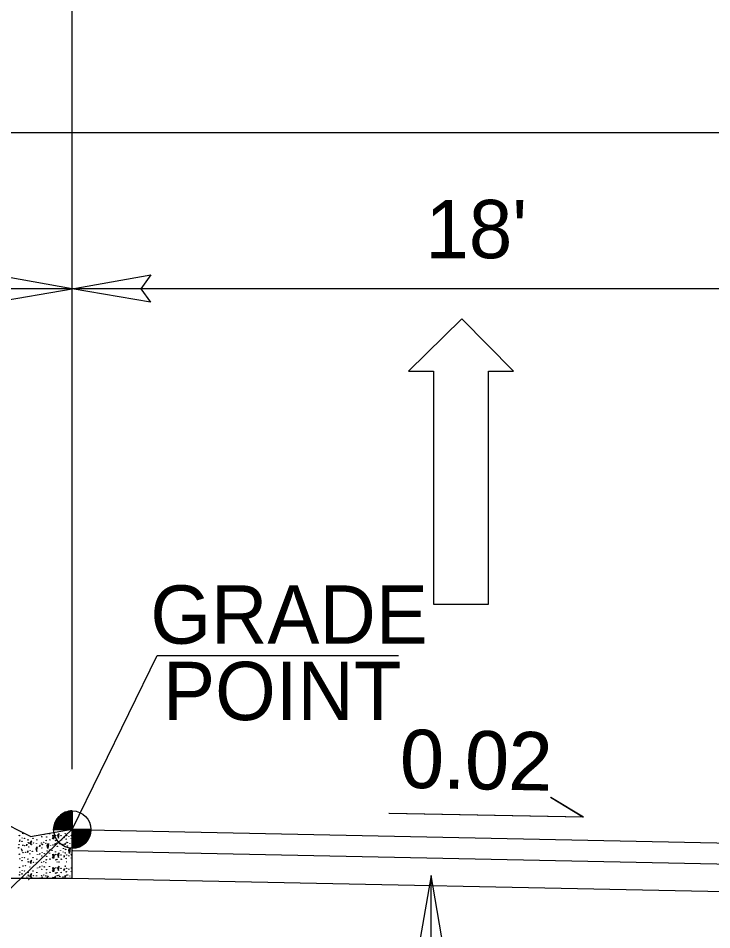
# Model space of a CAD drawing. Extents: x 1640342 to 1730599, y 538663 to 843747.
# Drawn here: x 1730024.35 to 1730040.99, y 538829.27 to 538851.15 of the extents above; entities that cross this region are included whole.
import ezdxf

# ---------------------------------------------------------------- set-up
doc = ezdxf.new("R2010")
doc.units = 0
for name, color, linetype in [('Default', 7, 'Continuous'), ('Typical Curb CELL', 7, 'Continuous'), ('Typical Grade Point Symbol CELL', 7, 'Continuous'), ('Typical ID Circle CELL', 7, 'Continuous'), ('Typical Pavement Slope CELL', 7, 'Continuous'), ('Typical Pavement Slope Information CELL', 7, 'Continuous'), ('Typical Terminator CELL', 7, 'Continuous'), ('Typical Text Grade Point CELL', 7, 'Continuous')]:
    doc.layers.add(name, color=color, linetype=linetype)

msp = doc.modelspace()

# ---------------------------------------------------------------- linework, layer by layer
at = {"layer": 'Default'}
for p, q in [((1730025.643, 538833.124), (1730025.643, 538854.348)), ((1730043.643, 538848.404), (1729978.649, 538848.404)), ((1730025.643, 538844.656), (1730005.643, 538844.656)), ((1730043.643, 538844.656), (1730025.643, 538844.656)), ((1730034.989, 538843.939), (1730033.71, 538842.68)), ((1730036.228, 538842.68), (1730034.989, 538843.939)), ((1730033.71, 538842.68), (1730034.31, 538842.68)), ((1730034.31, 538842.68), (1730034.31, 538837.084)), ((1730035.629, 538837.084), (1730035.629, 538842.68)), ((1730035.629, 538842.68), (1730036.228, 538842.68)), ((1730034.31, 538837.084), (1730035.629, 538837.084)), ((1730025.643, 538831.682), (1730020.988, 538827.226))]:
    msp.add_line(p, q, dxfattribs=at)
for points in [[(1730023.769, 538844.333), (1730025.643, 538844.656), (1730023.758, 538844.989), (1730023.998, 538844.656)], [(1730027.517, 538844.333), (1730025.643, 538844.656), (1730027.527, 538844.989), (1730027.288, 538844.656)]]:
    msp.add_lwpolyline(points, close=True, dxfattribs=at)
at = {"layer": 'Typical Curb CELL'}
for p, q in [((1730025.18, 538831.541), (1730025.21, 538831.53)), ((1730025.195, 538831.44), (1730025.18, 538831.541)), ((1730025.21, 538831.53), (1730025.195, 538831.44)), ((1730025.327, 538831.577), (1730025.289, 538831.536)), ((1730025.289, 538831.536), (1730025.313, 538831.468)), ((1730025.313, 538831.468), (1730025.327, 538831.577)), ((1730024.416, 538831.218), (1730024.44, 538831.151)), ((1730024.667, 538831.4), (1730024.63, 538831.359)), ((1730024.63, 538831.359), (1730024.643, 538831.322)), ((1730024.658, 538831.322), (1730024.667, 538831.4)), ((1730024.804, 538831.255), (1730024.766, 538831.214)), ((1730024.766, 538831.214), (1730024.791, 538831.146)), ((1730024.791, 538831.146), (1730024.804, 538831.255)), ((1730025.039, 538831.291), (1730025.073, 538831.34)), ((1730025.056, 538831.217), (1730025.039, 538831.291)), ((1730025.073, 538831.34), (1730025.056, 538831.217)), ((1730025.281, 538831.348), (1730025.282, 538831.348)), ((1730025.323, 538831.35), (1730025.327, 538831.35)), ((1730025.506, 538831.357), (1730025.51, 538831.358)), ((1730025.56, 538831.175), (1730025.594, 538831.223)), ((1730025.594, 538831.223), (1730025.577, 538831.1)), ((1730025.18, 538831.078), (1730025.21, 538831.067)), ((1730025.195, 538830.976), (1730025.18, 538831.078)), ((1730025.21, 538831.067), (1730025.195, 538830.976)), ((1730025.327, 538831.113), (1730025.289, 538831.072)), ((1730025.289, 538831.072), (1730025.313, 538831.005)), ((1730025.313, 538831.005), (1730025.327, 538831.113)), ((1730025.577, 538831.1), (1730025.56, 538831.175)), ((1730024.667, 538830.937), (1730024.63, 538830.896)), ((1730024.63, 538830.896), (1730024.643, 538830.858)), ((1730024.658, 538830.859), (1730024.667, 538830.937)), ((1730025.18, 538830.759), (1730025.21, 538830.747)), ((1730025.195, 538830.657), (1730025.18, 538830.759)), ((1730025.21, 538830.747), (1730025.195, 538830.657)), ((1730025.281, 538830.885), (1730025.282, 538830.885)), ((1730025.327, 538830.794), (1730025.289, 538830.753)), ((1730025.289, 538830.753), (1730025.313, 538830.686)), ((1730025.313, 538830.686), (1730025.327, 538830.794)), ((1730025.323, 538830.887), (1730025.327, 538830.887)), ((1730025.506, 538830.894), (1730025.51, 538830.894)), ((1730024.667, 538830.618), (1730024.63, 538830.577)), ((1730024.63, 538830.577), (1730024.643, 538830.539)), ((1730024.658, 538830.54), (1730024.667, 538830.618)), ((1730025.039, 538830.509), (1730025.073, 538830.557)), ((1730025.281, 538830.566), (1730025.282, 538830.566)), ((1730025.323, 538830.567), (1730025.327, 538830.568)), ((1730025.506, 538830.575), (1730025.51, 538830.575))]:
    msp.add_line(p, q, dxfattribs=at)
for centre in [(1730024.373, 538831.529), (1730024.386, 538831.417), (1730024.442, 538831.469), (1730024.46, 538831.578), (1730024.498, 538831.458), (1730024.58, 538831.424), (1730024.701, 538831.46), (1730024.793, 538831.425), (1730024.857, 538831.538), (1730024.911, 538831.498), (1730024.971, 538831.558), (1730025.019, 538831.409), (1730025.028, 538831.492), (1730025.096, 538831.567), (1730025.107, 538831.425), (1730025.167, 538831.459), (1730025.246, 538831.535), (1730025.246, 538831.408), (1730025.278, 538831.419), (1730025.373, 538831.524), (1730025.379, 538831.423), (1730025.445, 538831.48), (1730025.452, 538831.504), (1730025.474, 538831.575), (1730025.499, 538831.441), (1730025.508, 538831.523), (1730025.56, 538831.503), (1730025.616, 538831.451), (1730025.622, 538831.529), (1730024.356, 538831.234), (1730024.366, 538831.309), (1730024.375, 538831.391), (1730024.436, 538831.391), (1730024.455, 538831.296), (1730024.498, 538831.286), (1730024.546, 538831.29), (1730024.553, 538831.314), (1730024.587, 538831.359), (1730024.599, 538831.251), (1730024.609, 538831.333), (1730024.659, 538831.311), (1730024.714, 538831.348), (1730024.784, 538831.342), (1730024.861, 538831.269), (1730024.867, 538831.293), (1730024.903, 538831.346), (1730024.914, 538831.229), (1730024.923, 538831.312), (1730024.959, 538831.365), (1730025.01, 538831.343), (1730025.101, 538831.183), (1730025.12, 538831.291), (1730025.182, 538831.302), (1730025.23, 538831.306), (1730025.237, 538831.33), (1730025.284, 538831.267), (1730025.293, 538831.349), (1730025.343, 538831.327), (1730025.421, 538831.315), (1730025.432, 538831.217), (1730025.469, 538831.318), (1730025.476, 538831.343), (1730025.484, 538831.194), (1730025.523, 538831.279), (1730025.532, 538831.361), (1730025.583, 538831.339), (1730024.373, 538831.08), (1730024.386, 538830.968), (1730024.442, 538831.006), (1730024.46, 538831.115), (1730024.498, 538830.995), (1730024.522, 538831.126), (1730024.571, 538831.13), (1730024.577, 538831.154), (1730024.58, 538830.961), (1730024.624, 538831.09), (1730024.633, 538831.172), (1730024.684, 538831.15), (1730024.701, 538830.997), (1730024.793, 538830.961), (1730024.809, 538831.071), (1730024.857, 538831.075), (1730024.864, 538831.099), (1730024.911, 538831.035), (1730024.92, 538831.117), (1730024.971, 538831.095), (1730025.028, 538831.029), (1730025.039, 538831.156), (1730025.096, 538831.104), (1730025.107, 538830.962), (1730025.157, 538831.171), (1730025.167, 538830.995), (1730025.24, 538831.138), (1730025.246, 538831.072), (1730025.36, 538831.173), (1730025.373, 538831.061), (1730025.379, 538830.96), (1730025.423, 538831.134), (1730025.445, 538831.017), (1730025.452, 538831.041), (1730025.474, 538831.112), (1730025.499, 538830.977), (1730025.508, 538831.06), (1730025.56, 538831.04), (1730025.616, 538830.987), (1730025.622, 538831.066), (1730025.641, 538831.175), (1730024.373, 538830.761), (1730024.436, 538830.927), (1730024.46, 538830.795), (1730024.522, 538830.807), (1730024.587, 538830.896), (1730024.624, 538830.771), (1730024.714, 538830.884), (1730024.784, 538830.879), (1730024.809, 538830.751), (1730024.857, 538830.755), (1730024.864, 538830.779), (1730024.903, 538830.883), (1730024.92, 538830.798), (1730024.959, 538830.902), (1730024.971, 538830.776), (1730025.01, 538830.879), (1730025.019, 538830.946), (1730025.096, 538830.785), (1730025.246, 538830.945), (1730025.246, 538830.753), (1730025.278, 538830.956), (1730025.373, 538830.742), (1730025.474, 538830.793), (1730025.508, 538830.741), (1730025.622, 538830.747), (1730024.375, 538830.585), (1730024.386, 538830.649), (1730024.436, 538830.608), (1730024.442, 538830.687), (1730024.498, 538830.676), (1730024.553, 538830.532), (1730024.58, 538830.642), (1730024.587, 538830.576), (1730024.609, 538830.55), (1730024.659, 538830.528), (1730024.701, 538830.677), (1730024.714, 538830.565), (1730024.784, 538830.56), (1730024.793, 538830.642), (1730024.903, 538830.564), (1730024.911, 538830.716), (1730024.923, 538830.529), (1730024.959, 538830.583), (1730025.01, 538830.56), (1730025.019, 538830.627), (1730025.028, 538830.709), (1730025.107, 538830.643), (1730025.167, 538830.676), (1730025.23, 538830.524), (1730025.237, 538830.548), (1730025.246, 538830.626), (1730025.278, 538830.637), (1730025.293, 538830.566), (1730025.343, 538830.544), (1730025.379, 538830.641), (1730025.421, 538830.532), (1730025.445, 538830.698), (1730025.452, 538830.722), (1730025.469, 538830.536), (1730025.476, 538830.56), (1730025.499, 538830.658), (1730025.532, 538830.579), (1730025.56, 538830.721), (1730025.583, 538830.556), (1730025.616, 538830.668), (1730024.455, 538830.513), (1730024.599, 538830.468), (1730024.867, 538830.51), (1730025.182, 538830.52)]:
    msp.add_ellipse(centre, major_axis=(0, -0.00526), ratio=0.5, dxfattribs=at)
for centre, start_param, end_param in [((1730025.281, 538831.353), 0.310577, 6.014239), ((1730025.325, 538831.353), 0.93197, 5.392847), ((1730025.508, 538831.355), 2.20153, 4.123287), ((1730025.281, 538830.89), 0.310577, 6.014239), ((1730025.325, 538830.89), 0.93197, 5.392847), ((1730025.508, 538830.891), 2.20153, 4.123287), ((1730025.281, 538830.571), 0.310577, 6.014239), ((1730025.325, 538830.571), 0.93197, 5.392847), ((1730025.508, 538830.572), 2.20153, 4.123287)]:
    msp.add_ellipse(centre, major_axis=(0, -0.00526), ratio=0.5, start_param=start_param, end_param=end_param, dxfattribs=at)
at = {"layer": 'Typical Grade Point Symbol CELL'}
for p, q in [((1730025.643, 538831.673), (1730025.643, 538832.121)), ((1730025.196, 538831.673), (1730025.643, 538831.673)), ((1730025.644, 538831.226), (1730025.643, 538831.673)), ((1730026.09, 538831.673), (1730025.643, 538831.673)), ((1730025.643, 538831.673), (1730025.644, 538831.226))]:
    msp.add_line(p, q, dxfattribs=at)
for points in [[(1730025.424, 538832.063), (1730025.424, 538831.673)], [(1730025.433, 538832.068), (1730025.433, 538831.673)], [(1730025.442, 538832.073), (1730025.442, 538831.673)], [(1730025.451, 538832.077), (1730025.451, 538831.673)], [(1730025.46, 538832.081), (1730025.46, 538831.673)], [(1730025.469, 538832.085), (1730025.469, 538831.673)], [(1730025.478, 538832.089), (1730025.478, 538831.673)], [(1730025.487, 538832.093), (1730025.487, 538831.673)], [(1730025.496, 538832.096), (1730025.496, 538831.673)], [(1730025.505, 538832.099), (1730025.505, 538831.673)], [(1730025.514, 538832.102), (1730025.514, 538831.673)], [(1730025.523, 538832.104), (1730025.523, 538831.673)], [(1730025.531, 538832.107), (1730025.531, 538831.673)], [(1730025.54, 538832.109), (1730025.54, 538831.673)], [(1730025.549, 538832.111), (1730025.549, 538831.673)], [(1730025.558, 538832.113), (1730025.558, 538831.673)], [(1730025.567, 538832.115), (1730025.567, 538831.673)], [(1730025.576, 538832.116), (1730025.576, 538831.673)], [(1730025.585, 538832.117), (1730025.585, 538831.673)], [(1730025.594, 538832.118), (1730025.594, 538831.673)], [(1730025.603, 538832.119), (1730025.603, 538831.673)], [(1730025.612, 538832.12), (1730025.612, 538831.673)], [(1730025.621, 538832.12), (1730025.621, 538831.673)], [(1730025.63, 538832.121), (1730025.63, 538831.673)], [(1730025.639, 538832.121), (1730025.639, 538832.121), (1730025.639, 538831.673)], [(1730025.236, 538831.859), (1730025.236, 538831.673)], [(1730025.245, 538831.878), (1730025.245, 538831.673)], [(1730025.254, 538831.894), (1730025.254, 538831.673)], [(1730025.263, 538831.909), (1730025.263, 538831.673)], [(1730025.272, 538831.923), (1730025.272, 538831.673)], [(1730025.281, 538831.936), (1730025.281, 538831.673)], [(1730025.29, 538831.948), (1730025.29, 538831.673)], [(1730025.299, 538831.959), (1730025.299, 538831.673)], [(1730025.308, 538831.969), (1730025.308, 538831.673)], [(1730025.317, 538831.979), (1730025.317, 538831.673)], [(1730025.326, 538831.988), (1730025.326, 538831.673)], [(1730025.335, 538831.997), (1730025.335, 538831.673)], [(1730025.344, 538832.005), (1730025.344, 538831.673)], [(1730025.353, 538832.013), (1730025.353, 538831.673)], [(1730025.361, 538832.021), (1730025.361, 538831.673)], [(1730025.37, 538832.028), (1730025.37, 538831.673)], [(1730025.379, 538832.034), (1730025.379, 538831.673)], [(1730025.388, 538832.041), (1730025.388, 538831.673)], [(1730025.397, 538832.047), (1730025.397, 538831.673)], [(1730025.406, 538832.053), (1730025.406, 538831.673)], [(1730025.415, 538832.058), (1730025.415, 538831.673)], [(1730025.2, 538831.737), (1730025.2, 538831.673)], [(1730025.209, 538831.783), (1730025.209, 538831.673)], [(1730025.218, 538831.813), (1730025.218, 538831.673)], [(1730025.227, 538831.838), (1730025.227, 538831.673)], [(1730025.65, 538831.673), (1730025.65, 538831.226), (1730025.65, 538831.226)], [(1730025.659, 538831.673), (1730025.659, 538831.226)], [(1730025.668, 538831.673), (1730025.668, 538831.227)], [(1730025.677, 538831.673), (1730025.677, 538831.227)], [(1730025.685, 538831.673), (1730025.685, 538831.228)], [(1730025.694, 538831.673), (1730025.694, 538831.229)], [(1730025.703, 538831.673), (1730025.703, 538831.23)], [(1730025.712, 538831.673), (1730025.712, 538831.232)], [(1730025.721, 538831.673), (1730025.721, 538831.233)], [(1730025.73, 538831.673), (1730025.73, 538831.235)], [(1730025.739, 538831.673), (1730025.739, 538831.237)], [(1730025.748, 538831.673), (1730025.748, 538831.239)], [(1730025.757, 538831.673), (1730025.757, 538831.241)], [(1730025.766, 538831.673), (1730025.766, 538831.244)], [(1730025.775, 538831.673), (1730025.775, 538831.246)], [(1730025.784, 538831.673), (1730025.784, 538831.249)], [(1730025.793, 538831.673), (1730025.793, 538831.252)], [(1730025.802, 538831.673), (1730025.802, 538831.255)], [(1730025.811, 538831.673), (1730025.811, 538831.259)], [(1730025.82, 538831.673), (1730025.82, 538831.263)], [(1730025.829, 538831.673), (1730025.829, 538831.267)], [(1730025.838, 538831.673), (1730025.838, 538831.271)], [(1730025.846, 538831.673), (1730025.846, 538831.275)], [(1730025.855, 538831.673), (1730025.855, 538831.28)], [(1730025.864, 538831.673), (1730025.864, 538831.285)], [(1730025.873, 538831.673), (1730025.873, 538831.29)], [(1730025.882, 538831.673), (1730025.882, 538831.296)], [(1730025.891, 538831.673), (1730025.891, 538831.302)], [(1730025.9, 538831.673), (1730025.9, 538831.308)], [(1730025.909, 538831.673), (1730025.909, 538831.313)], [(1730025.918, 538831.673), (1730025.918, 538831.32)], [(1730025.927, 538831.673), (1730025.927, 538831.327)], [(1730025.936, 538831.673), (1730025.936, 538831.335)], [(1730025.945, 538831.673), (1730025.945, 538831.343)], [(1730025.954, 538831.673), (1730025.954, 538831.351)], [(1730025.963, 538831.673), (1730025.963, 538831.36)], [(1730025.972, 538831.673), (1730025.972, 538831.37)], [(1730025.981, 538831.673), (1730025.981, 538831.38)], [(1730025.99, 538831.673), (1730025.99, 538831.391)], [(1730025.999, 538831.673), (1730025.999, 538831.402)], [(1730026.007, 538831.673), (1730026.007, 538831.414)], [(1730026.016, 538831.673), (1730026.016, 538831.427)], [(1730026.025, 538831.673), (1730026.025, 538831.441)], [(1730026.034, 538831.673), (1730026.034, 538831.457)], [(1730026.043, 538831.673), (1730026.043, 538831.473)], [(1730026.052, 538831.673), (1730026.052, 538831.492)], [(1730026.061, 538831.673), (1730026.061, 538831.513)], [(1730026.07, 538831.673), (1730026.07, 538831.54)], [(1730026.079, 538831.673), (1730026.079, 538831.572)], [(1730026.088, 538831.673), (1730026.088, 538831.625)]]:
    msp.add_lwpolyline(points, dxfattribs=at)
msp.add_circle((1730025.643, 538831.673), 0.447, dxfattribs=at)
for start, end in [(90.0093, 180.0093), (270.0093, 0.0093)]:
    msp.add_arc((1730025.643, 538831.673), 0.447, start, end, dxfattribs=at)
at = {"layer": 'Typical ID Circle CELL'}
msp.add_line((1730034.256, 538824.418), (1730034.256, 538830.571), dxfattribs=at)
at = {"layer": 'Typical Pavement Slope CELL'}
for p, q in [((1730024.643, 538831.508), (1730023.643, 538832.008)), ((1730024.643, 538831.508), (1730025.643, 538831.684)), ((1730025.643, 538830.508), (1730025.643, 538831.684)), ((1730025.643, 538831.673), (1730043.643, 538831.298)), ((1730025.643, 538831.173), (1730043.635, 538830.798)), ((1730023.643, 538830.508), (1730025.643, 538830.508))]:
    msp.add_line(p, q, dxfattribs=at)
msp.add_lwpolyline([(1730025.643, 538830.508), (1730043.627, 538830.133)], dxfattribs=at)
at = {"layer": 'Typical Pavement Slope Information CELL'}
for p, q in [((1730037.895, 538831.967), (1730037.113, 538832.44)), ((1730037.911, 538831.967), (1730037.128, 538832.44)), ((1730037.895, 538831.967), (1730033.236, 538832.06)), ((1730037.911, 538831.967), (1730033.252, 538832.06))]:
    msp.add_line(p, q, dxfattribs=at)
at = {"layer": 'Typical Terminator CELL'}
msp.add_lwpolyline([(1730034.601, 538828.563), (1730034.256, 538830.571), (1730033.899, 538828.552), (1730034.256, 538828.809)], close=True, dxfattribs=at)
at = {"layer": 'Typical Text Grade Point CELL'}
for p, q in [((1730025.643, 538831.673), (1730027.68, 538835.855)), ((1730027.68, 538835.855), (1730033.467, 538835.855))]:
    msp.add_line(p, q, dxfattribs=at)

# ---------------------------------------------------------------- texts
at = {"layer": 'Default'}
msp.add_text("18'", height=1.4, rotation=360, dxfattribs=at).set_placement((1730034.117, 538845.391))
at = {"layer": 'Typical Pavement Slope Information CELL'}
for p in [(1730033.492, 538832.678), (1730033.508, 538832.677)]:
    msp.add_text('0.02', height=1.4, rotation=358.8543, dxfattribs=at).set_placement(p)
at = {"layer": 'Typical Text Grade Point CELL'}
for s, p in [('GRADE', (1730027.516, 538836.135)), ('POINT', (1730027.821, 538834.3))]:
    msp.add_text(s, height=1.4, dxfattribs=at).set_placement(p)

doc.saveas('drawing.dxf')
